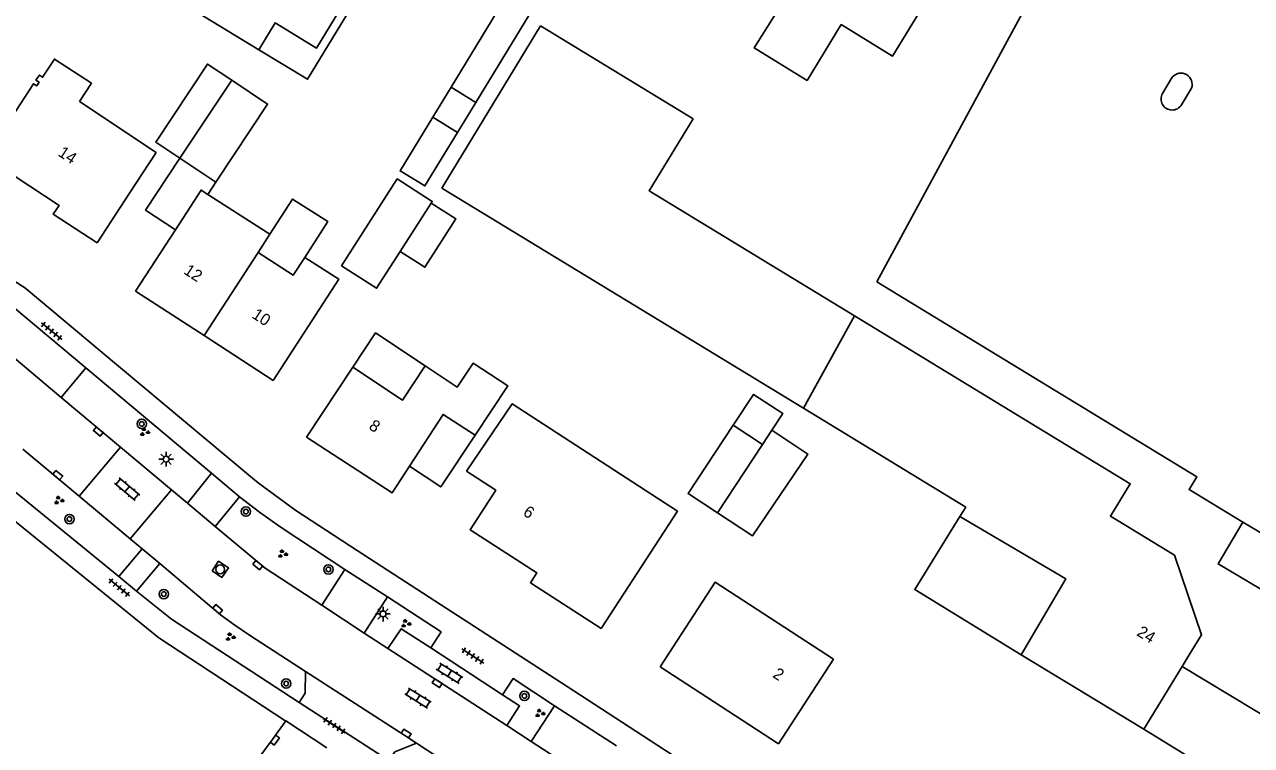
# Model space of a CAD drawing. Extents: x 136000 to 141014, y 402000 to 403500.
# Drawn here: x 137736.8 to 137841.5, y 402452.8 to 402514.4 of the extents above; entities that cross this region are included whole.
import ezdxf

# ---------------------------------------------------------------- set-up
doc = ezdxf.new("R2010")
doc.units = 0
for name, color, linetype in [('gg-afsc-erfafscheiding', 7, 'Continuous'), ('gg-afsc-muur', 7, 'Continuous'), ('gg-anno-huisnummerreeks BGT', 7, 'Continuous'), ('gg-bbg-bijgebouw', 7, 'Continuous'), ('gg-bbg-gedigitaliseerde bebouwing', 7, 'Continuous'), ('gg-bbg-gedigitaliseerde bijgebouw', 7, 'Continuous'), ('gg-bbg-hoofdgebouw', 7, 'Continuous'), ('gg-bbg-luifel en loopbrug', 7, 'Continuous'), ('gg-bbg-tussenscheiding', 7, 'Continuous'), ('gg-knt-verharding', 7, 'Continuous'), ('gg-knt-verharding nz', 7, 'Continuous'), ('gt-grn-weggrens', 7, 'Continuous'), ('gt-symb-boom', 7, 'Continuous'), ('gt-symb-groenvak', 7, 'Continuous'), ('gt-symb-klinker verharding', 7, 'Continuous'), ('gt-symb-kolk', 7, 'Continuous'), ('gt-symb-lichtmast', 7, 'Continuous'), ('gt-symb-rioolschacht', 7, 'Continuous'), ('gt-symb-tegel verharding', 7, 'Continuous')]:
    doc.layers.add(name, color=color, linetype=linetype)

# ---------------------------------------------------------------- blocks, each defined once
blk = doc.blocks.new('gt0-KOLK')
at = {"layer": 'gt-symb-kolk'}
blk.add_lwpolyline([(0, 0), (0.38, 0), (0.38, 0.4), (-0.37, 0.4), (-0.37, 0), (0, 0)], dxfattribs=at)
blk = doc.blocks.new('gt0-KL1')
at = {"layer": 'gt-symb-klinker verharding'}
for p, q in [((-1.15, 0.3), (1.15, 0.3)), ((-1, -0.3), (-1, 0.3)), ((-0.5, 0.3), (-0.5, 0.45)), ((0, -0.3), (0, 0.3)), ((0.5, 0.3), (0.5, 0.45)), ((1, -0.3), (1, 0.3)), ((-1.15, -0.3), (1.15, -0.3)), ((-0.5, -0.45), (-0.5, -0.3)), ((0.5, -0.45), (0.5, -0.3))]:
    blk.add_line(p, q, dxfattribs=at)
blk = doc.blocks.new('gt0-TEG1')
at = {"layer": 'gt-symb-tegel verharding'}
for p, q in [((-1.12, 0), (1.12, 0)), ((-0.9, -0.25), (-0.9, 0.25)), ((-0.45, -0.25), (-0.45, 0.25)), ((0, -0.25), (0, 0.25)), ((0.45, -0.25), (0.45, 0.25)), ((0.9, -0.25), (0.9, 0.25))]:
    blk.add_line(p, q, dxfattribs=at)
blk = doc.blocks.new('gt0-BOOM')
at = {"layer": 'gt-symb-boom'}
for radius in [0.4, 0.2]:
    blk.add_circle((0, 0), radius, dxfattribs=at)
blk = doc.blocks.new('gt0-GRVAK')
at = {"layer": 'gt-symb-groenvak'}
for p, q in [((-0.11, 0.19), (-0.23, 0.24)), ((-0.18, 0.15), (0.09, 0.15)), ((-0.09, 0.21), (-0.16, 0.32)), ((-0.05, 0.21), (-0.05, 0.39)), ((0, 0.21), (0.06, 0.32)), ((0.02, 0.19), (0.13, 0.24)), ((0.26, -0.05), (0.2, 0.06)), ((0.31, -0.05), (0.31, 0.13)), ((0.35, -0.05), (0.41, 0.06)), ((-0.24, -0.23), (-0.36, -0.18)), ((-0.32, -0.26), (-0.05, -0.26)), ((-0.23, -0.21), (-0.29, -0.1)), ((-0.18, -0.2), (-0.18, -0.02)), ((-0.14, -0.21), (-0.07, -0.1)), ((-0.12, -0.23), (0, -0.18)), ((0.24, -0.07), (0.12, -0.02)), ((0.17, -0.11), (0.44, -0.11)), ((0.37, -0.07), (0.49, -0.02))]:
    blk.add_line(p, q, dxfattribs=at)
blk = doc.blocks.new('gt0-LMAST')
at = {"layer": 'gt-symb-lichtmast'}
for p, q in [((-0.18, 0.17), (-0.45, 0.44)), ((0, 0.25), (0, 0.62)), ((0.17, 0.17), (0.44, 0.44)), ((-0.25, 0), (-0.63, 0)), ((-0.18, -0.18), (-0.45, -0.45)), ((0, -0.25), (0, -0.63)), ((0.44, -0.45), (0.17, -0.18)), ((0.25, 0), (0.62, 0))]:
    blk.add_line(p, q, dxfattribs=at)
blk.add_circle((0, 0), 0.25, dxfattribs=at)
blk = doc.blocks.new('gt0-RS')
at = {"layer": 'gt-symb-rioolschacht'}
blk.add_lwpolyline([(-0.5, -0.5), (0.5, -0.5), (0.5, 0.5), (-0.5, 0.5)], close=True, dxfattribs=at)
blk.add_circle((0, 0), 0.375, dxfattribs=at)

msp = doc.modelspace()

# ---------------------------------------------------------------- linework, layer by layer
at = {"layer": 'gg-afsc-erfafscheiding'}
msp.add_lwpolyline([(137809.55, 402492.43), (137836.89, 402475.77), (137836.23, 402474.69), (137840.81, 402471.9)], dxfattribs=at)
at = {"layer": 'gg-afsc-muur'}
for p, q in [((137813.65, 402500), (137824.93, 402520.84)), ((137771.65, 402506.49), (137773.21, 402509.05)), ((137775.33, 402507.76), (137773.77, 402505.2)), ((137809.55, 402492.43), (137813.65, 402500))]:
    msp.add_line(p, q, dxfattribs=at)
at = {"layer": 'gg-bbg-bijgebouw'}
msp.add_line((137773.21, 402509.05), (137775.33, 402507.76), dxfattribs=at)
for points in [[(137773.21, 402509.05), (137779.32, 402519.1), (137781.45, 402517.82), (137775.33, 402507.76)], [(137807.66, 402489.53), (137790.12, 402500.21), (137793.88, 402506.36)], [(137816.65, 402472.38), (137812.8, 402466.14), (137821.9, 402460.58)]]:
    msp.add_lwpolyline(points, dxfattribs=at)
at = {"layer": 'gg-bbg-gedigitaliseerde bebouwing'}
for p, q in [((137741.49, 402507.83), (137748.03, 402503.49)), ((137745.76, 402500), (137748.03, 402503.49)), ((137743, 402495.75), (137745.76, 402500)), ((137752.44, 402499.9), (137757.74, 402496.5)), ((137746.28, 402491.63), (137749.67, 402496.87)), ((137757.74, 402496.5), (137756.73, 402494.93)), ((137764.82, 402485.13), (137760.86, 402479.16)), ((137803.29, 402481.63), (137817.15, 402473.19))]:
    msp.add_line(p, q, dxfattribs=at)
for points in [[(137749.67, 402496.87), (137751.86, 402500.27), (137752.44, 402499.9)], [(137756.73, 402494.93), (137759.74, 402493), (137760.72, 402494.52)], [(137760.72, 402494.52), (137763.62, 402492.67), (137758.03, 402484)], [(137764.82, 402485.13), (137769.06, 402482.32), (137771.01, 402485.25)], [(137771.01, 402485.25), (137773.74, 402483.44), (137775.11, 402485.49), (137778.06, 402483.54), (137775.26, 402479.32)], [(137786.02, 402462.83), (137792.53, 402472.83), (137778.43, 402482.02), (137774.52, 402476.27)], [(137840.81, 402471.9), (137851.46, 402465.61), (137851.59, 402465.94), (137859.2, 402461.47)], [(137791.06, 402459.55), (137795.75, 402466.77), (137805.86, 402460.19), (137801.17, 402452.97)]]:
    msp.add_lwpolyline(points, dxfattribs=at)
at = {"layer": 'gg-bbg-gedigitaliseerde bijgebouw'}
for p, q in [((137780.85, 402514.3), (137772.41, 402500.44)), ((137793.88, 402506.36), (137780.85, 402514.3)), ((137833.96, 402508.52), (137834.79, 402509.91)), ((137836.44, 402508.98), (137835.58, 402507.56)), ((137750.06, 402502.99), (137753.13, 402500.95)), ((137772.41, 402500.44), (137803.29, 402481.63)), ((137768.87, 402495.03), (137771.51, 402499.15)), ((137797.29, 402480.19), (137799.79, 402478.53)), ((137799.79, 402478.53), (137800.59, 402479.76))]:
    msp.add_line(p, q, dxfattribs=at)
for points in [[(137754.48, 402509.65), (137752.4, 402511.03), (137747.99, 402504.37), (137750.06, 402502.99)], [(137753.13, 402500.95), (137757.55, 402507.61), (137754.48, 402509.65)], [(137771.51, 402499.15), (137771.61, 402499.3), (137768.62, 402501.22), (137763.86, 402493.8), (137766.85, 402491.88), (137768.87, 402495.03)], [(137795.97, 402472.7), (137793.45, 402474.35), (137797.29, 402480.19)], [(137795.97, 402472.7), (137798.96, 402470.74), (137803.66, 402477.72), (137800.59, 402479.76)]]:
    msp.add_lwpolyline(points, dxfattribs=at)
for centre, radius, start, end in [((137835.53, 402509.3), 0.957, 340.2649, 140.8178), ((137834.77, 402508.04), 0.938, 149.1359, 329.1775)]:
    msp.add_arc(centre, radius, start, end, dxfattribs=at)
at = {"layer": 'gg-bbg-hoofdgebouw'}
for p, q in [((137746.28, 402491.63), (137752.12, 402487.84)), ((137752.12, 402487.84), (137758.03, 402484)), ((137817.15, 402473.19), (137816.65, 402472.38)), ((137821.9, 402460.58), (137832.35, 402454.21)), ((137836.24, 402460.57), (137835.62, 402459.57)), ((137791.06, 402459.55), (137795.63, 402456.57)), ((137835.62, 402459.57), (137832.35, 402454.21)), ((137795.63, 402456.57), (137801.17, 402452.97))]:
    msp.add_line(p, q, dxfattribs=at)
for points in [[(137756.79, 402512.26), (137748.81, 402517.14), (137750.19, 402519.39), (137748.39, 402520.49), (137747.38, 402518.82), (137739.34, 402523.73), (137741.74, 402527.67), (137739.06, 402529.32), (137743.77, 402537.1), (137748.13, 402534.45), (137747.39, 402533.23), (137749.19, 402532.13), (137750.57, 402534.38), (137758.61, 402529.48)], [(137758.61, 402529.48), (137757.24, 402527.22), (137759.04, 402526.12), (137760.04, 402527.77), (137768.09, 402522.89), (137761.73, 402512.39), (137758.19, 402514.55), (137756.79, 402512.26)], [(137824.93, 402520.84), (137821.74, 402522.77), (137822.41, 402523.95), (137816.77, 402527.39), (137813.32, 402521.74), (137816.02, 402520.1), (137810.89, 402511.7), (137806.53, 402514.4), (137803.61, 402509.63), (137799.09, 402512.41), (137802.45, 402517.78)], [(137741.49, 402507.83), (137742.51, 402509.39), (137739.34, 402511.46), (137738.33, 402509.91), (137738.06, 402510.09), (137737.77, 402509.66), (137738.04, 402509.48), (137737.84, 402509.17), (137737.56, 402509.35), (137733.47, 402503.07)], [(137733.47, 402503.07), (137739.74, 402498.96), (137739.25, 402498.21), (137743, 402495.75)], [(137834.98, 402469.08), (137829.51, 402472.41), (137831.2, 402475.18), (137807.66, 402489.53)], [(137769.65, 402476.68), (137772.53, 402481.1), (137775.26, 402479.32)], [(137760.86, 402479.16), (137768.17, 402474.4), (137769.65, 402476.68)], [(137786.02, 402462.83), (137779.99, 402466.73), (137780.54, 402467.57), (137774.83, 402471.26), (137777.03, 402474.63), (137774.52, 402476.27)], [(137854.18, 402452.96), (137844.3, 402458.81), (137847.04, 402463.4), (137838.7, 402468.34), (137840.81, 402471.9)], [(137834.98, 402469.08), (137837.29, 402462.29), (137836.24, 402460.57)]]:
    msp.add_lwpolyline(points, dxfattribs=at)
at = {"layer": 'gg-bbg-luifel en loopbrug'}
for p, q in [((137771.65, 402506.49), (137773.77, 402505.2)), ((137753.13, 402500.95), (137752.44, 402499.9)), ((137852.2, 402449.55), (137835.62, 402459.57)), ((137832.35, 402454.21), (137849, 402444.04))]:
    msp.add_line(p, q, dxfattribs=at)
for points in [[(137758.61, 402529.48), (137769.08, 402523.13), (137760.96, 402509.73), (137756.79, 402512.26)], [(137771.65, 402506.49), (137768.86, 402501.91), (137770.98, 402500.62), (137773.77, 402505.2)], [(137750.06, 402502.99), (137747.12, 402498.56), (137749.67, 402496.87)], [(137760.72, 402494.52), (137762.68, 402497.57), (137759.67, 402499.5), (137757.74, 402496.5)], [(137771.51, 402499.15), (137773.62, 402497.8), (137770.98, 402493.68), (137768.87, 402495.03)], [(137764.82, 402485.13), (137766.77, 402488.07), (137771.01, 402485.25)], [(137800.59, 402479.76), (137801.53, 402481.17), (137799.03, 402482.82), (137797.29, 402480.19)], [(137775.26, 402479.32), (137772.33, 402474.91), (137769.65, 402476.68)]]:
    msp.add_lwpolyline(points, dxfattribs=at)
at = {"layer": 'gg-bbg-tussenscheiding'}
for p, q in [((137754.48, 402509.65), (137750.06, 402502.99)), ((137756.73, 402494.93), (137752.12, 402487.84)), ((137803.29, 402481.63), (137807.66, 402489.53)), ((137799.79, 402478.53), (137795.97, 402472.7))]:
    msp.add_line(p, q, dxfattribs=at)
msp.add_lwpolyline([(137816.65, 402472.38), (137825.69, 402467.07), (137821.9, 402460.58)], dxfattribs=at)
at = {"layer": 'gg-knt-verharding'}
for p, q in [((137736.93, 402491.82), (137743.26, 402486.53)), ((137739.92, 402482.54), (137733.64, 402487.85)), ((137743.26, 402486.53), (137754, 402477.55)), ((137739.92, 402482.54), (137742.02, 402485.08)), ((137742.02, 402485.08), (137752.76, 402476.09)), ((137739.92, 402482.54), (137744.99, 402478.31)), ((137741.45, 402474.13), (137736.65, 402478.14)), ((137741.45, 402474.13), (137744.99, 402478.31)), ((137744.99, 402478.31), (137749.33, 402474.67)), ((137754, 402477.55), (137756.42, 402475.53)), ((137744.85, 402467.26), (137734.61, 402475.59)), ((137752.76, 402476.09), (137750.7, 402473.52)), ((137749.33, 402474.67), (137745.8, 402470.49)), ((137749.33, 402474.67), (137750.7, 402473.52)), ((137741.45, 402474.13), (137745.8, 402470.49)), ((137750.7, 402473.52), (137753.08, 402471.53)), ((137755.16, 402474.06), (137753.08, 402471.53)), ((137745.8, 402470.49), (137746.83, 402469.63)), ((137746.83, 402469.63), (137744.85, 402467.26)), ((137746.83, 402469.63), (137748.33, 402468.37)), ((137765.2, 402469.49), (137768.83, 402467.12)), ((137748.33, 402468.37), (137746.36, 402466.02)), ((137764.15, 402467.87), (137762.17, 402464.8)), ((137768.83, 402467.12), (137783.12, 402457.86)), ((137767.79, 402465.51), (137765.79, 402462.43)), ((137762.17, 402464.8), (137765.79, 402462.43)), ((137765.79, 402462.43), (137767.82, 402461.1)), ((137777.61, 402457.16), (137771.47, 402461.16)), ((137783.12, 402457.86), (137788.41, 402454.42)), ((137780.06, 402453.17), (137782.05, 402456.21)), ((137759.02, 402454.97), (137759.09, 402454.92)), ((137759.09, 402454.92), (137762.59, 402452.63)), ((137777.98, 402454.52), (137780.06, 402453.17)), ((137788.41, 402454.42), (137801.36, 402446.02)), ((137770.25, 402453.01), (137778.75, 402447.5)), ((137780.06, 402453.17), (137785.35, 402449.74))]:
    msp.add_line(p, q, dxfattribs=at)
for points in [[(137756.42, 402475.53), (137756.73, 402475.27), (137759.95, 402472.89), (137765.2, 402469.49)], [(137764.15, 402467.87), (137758.61, 402471.49), (137756.86, 402472.75), (137755.16, 402474.06)], [(137759.02, 402454.97), (137748.27, 402462.01), (137735.63, 402472.28)], [(137753.08, 402471.53), (137757.34, 402467.97), (137762.17, 402464.8)], [(137760.79, 402459.16), (137755.99, 402462.26), (137754.75, 402463.11), (137753.53, 402463.99), (137748.33, 402468.37)], [(137746.36, 402466.02), (137749.34, 402463.62), (137760.24, 402456.51)], [(137771.47, 402461.16), (137772.36, 402462.53), (137767.79, 402465.51)], [(137771.47, 402461.16), (137768.95, 402462.8), (137767.82, 402461.1)], [(137760.24, 402456.51), (137760.76, 402457.29), (137760.79, 402459.16)], [(137760.79, 402459.16), (137769.27, 402453.68), (137770.25, 402453.01)], [(137782.05, 402456.21), (137778.51, 402458.54), (137777.61, 402457.16)], [(137777.61, 402457.16), (137779.06, 402456.2), (137777.98, 402454.52)], [(137759.09, 402454.92), (137758.01, 402453.41), (137734.82, 402422.09), (137731.49, 402424.27)], [(137767.9, 402451.53), (137768.41, 402452.29), (137770.25, 402453.01)]]:
    msp.add_lwpolyline(points, dxfattribs=at)
msp.add_arc((137723.45, 402472.73), 23.38, 54.7665, 66.1128, dxfattribs=at)
at = {"layer": 'gg-knt-verharding nz'}
msp.add_line((137767.82, 402461.1), (137777.98, 402454.52), dxfattribs=at)
at = {"layer": 'gt-grn-weggrens'}
for p, q in [((137742.02, 402485.08), (137735.7, 402490.37)), ((137755.16, 402474.06), (137752.76, 402476.09)), ((137744.85, 402467.26), (137746.36, 402466.02)), ((137767.79, 402465.51), (137764.15, 402467.87)), ((137760.24, 402456.51), (137767.9, 402451.53)), ((137787.34, 402452.79), (137782.05, 402456.21))]:
    msp.add_line(p, q, dxfattribs=at)

# ---------------------------------------------------------------- block references
at = {"layer": 'gt-symb-boom'}
for p in [(137746.8, 402480.3), (137740.62, 402472.17), (137755.69, 402472.81), (137762.74, 402467.87), (137748.68, 402465.76), (137759.13, 402458.11), (137779.47, 402457.06)]:
    msp.add_blockref('gt0-BOOM', p, dxfattribs=at)
at = {"layer": 'gt-symb-groenvak'}
for p in [(137747.03, 402479.6), (137739.71, 402473.77), (137758.82, 402469.19), (137769.34, 402463.24), (137754.35, 402462.1), (137780.78, 402455.58)]:
    msp.add_blockref('gt0-GRVAK', p, dxfattribs=at)
at = {"layer": 'gt-symb-klinker verharding'}
for p, rotation in [((137745.56, 402474.72), -40.09168080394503), ((137773.08, 402458.99), -32.00538320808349), ((137770.39, 402456.87), -32.00538320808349)]:
    msp.add_blockref('gt0-KL1', p, dxfattribs=dict(at, rotation=rotation))
at = {"layer": 'gt-symb-kolk'}
for p, rotation in [((137743.22, 402479.79), 140.1504285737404), ((137739.5, 402475.77), -39.88630032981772), ((137756.84, 402468.38), 140.0697455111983), ((137753.14, 402464.32), -40.09168080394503), ((137772.13, 402458.31), 147.12021809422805), ((137758.01, 402453.41), -126.50328298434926), ((137769.27, 402453.68), -32.879781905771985)]:
    msp.add_blockref('gt0-KOLK', p, dxfattribs=dict(at, rotation=rotation))
at = {"layer": 'gt-symb-lichtmast'}
for p in [(137748.88, 402477.28), (137767.4, 402464.06)]:
    msp.add_blockref('gt0-LMAST', p, dxfattribs=at)
at = {"layer": 'gt-symb-rioolschacht', "rotation": -33.78542795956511}
msp.add_blockref('gt0-RS', (137753.5, 402467.87), dxfattribs=at)
at = {"layer": 'gt-symb-tegel verharding'}
for p, rotation in [((137739.1, 402488.22), -39.40224128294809), ((137744.88, 402466.31), -39.40224128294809), ((137775.07, 402460.47), -33.24493723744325), ((137763.24, 402454.53), 146.99293824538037)]:
    msp.add_blockref('gt0-TEG1', p, dxfattribs=dict(at, rotation=rotation))

# ---------------------------------------------------------------- texts
at = {"layer": 'gg-anno-huisnummerreeks BGT'}
for s, rotation, p in [('14', 326.8, (137739.58, 402503.25)), ('12', 327, (137750.31, 402493.18)), ('10', 327, (137756.13, 402489.41)), ('8', 326.9, (137766.12, 402479.91)), ('6', 327.1, (137779.28, 402472.55)), ('24', 328.6, (137831.68, 402462.27)), ('2', 326.9, (137800.6, 402458.71))]:
    msp.add_text(s, height=1, rotation=rotation, dxfattribs=at).set_placement(p)

doc.saveas('drawing.dxf')
